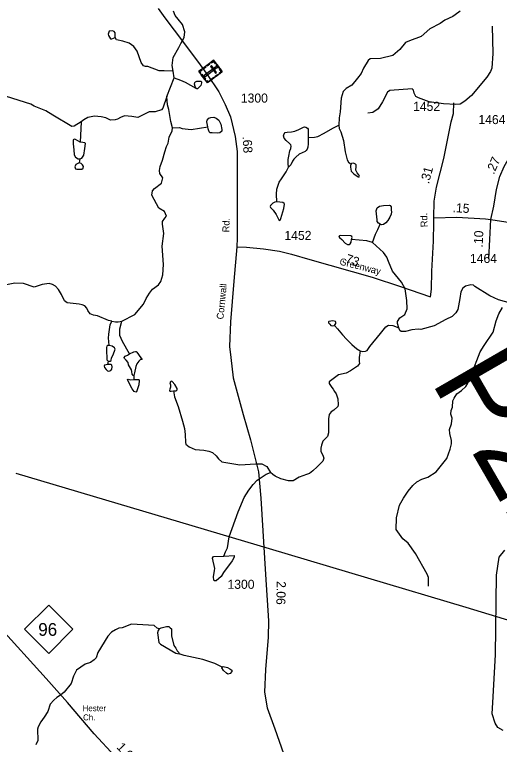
# Model space of a CAD drawing. Extents: x 2056842 to 2160602, y 826753 to 1016856.
# Drawn here: x 2104272 to 2110948, y 951923 to 961977 of the extents above; entities that cross this region are included whole.
import ezdxf

# ---------------------------------------------------------------- set-up
doc = ezdxf.new("R2010")
doc.units = 0
for name, color, linetype in [('Exist Cultural Cemetery CELL', 7, 'Continuous'), ('Exist Cultural Church with Cemetery Label', 7, 'Continuous'), ('Exist Hydrographic Creek Single Shore', 7, 'Continuous'), ('Exist Hydrographic Misc Water Feature', 7, 'Continuous'), ('Exist Hydrographic Pond Under 1500 Sq Ft', 7, 'Continuous'), ('Exist Road Non-System Type 51', 7, 'Continuous'), ('Exist Road Primary NC Attributed', 7, 'Continuous'), ('Exist Road Primary NC Service Mileage Hundredths English Label', 7, 'Continuous'), ('Exist Road Primary NC Shield CELL', 7, 'Continuous'), ('Exist Road Primary NC Shield Number Label', 7, 'Continuous'), ('Exist Road Secondary Mileage Hundredths English Label', 7, 'Continuous'), ('Exist Road Secondary Structure Pipe Number Label', 7, 'Continuous'), ('Exist Road Secondary Type 51 Attributed', 7, 'Continuous'), ('Exist Road Secondary Type 51 Label', 7, 'Continuous'), ('Exist Road Secondary Type 51 Number Label', 7, 'Continuous'), ('Exist Utilities Electrical Transmission Line', 7, 'Continuous')]:
    doc.layers.add(name, color=color, linetype=linetype)

msp = doc.modelspace()

# ---------------------------------------------------------------- linework, layer by layer
at = {"layer": 'Exist Cultural Cemetery CELL'}
for points in [[(2107012, 961347), (2107132, 961188), (2106928, 961035), (2106809, 961195)], [(2106978, 961321), (2106985, 961312), (2107010, 961332), (2107035, 961299), (2107044, 961306), (2107012, 961347)], [(2106865, 961237), (2106899, 961263), (2106906, 961253), (2106872, 961227)], [(2107054, 961243), (2107043, 961258), (2106881, 961136), (2106892, 961121)], [(2106918, 961277), (2106953, 961303), (2106960, 961294), (2106925, 961268)], [(2106982, 961274), (2106968, 961263), (2107038, 961169), (2107053, 961180)], [(2107057, 961288), (2107088, 961247), (2107079, 961240), (2107048, 961281)], [(2106829, 961168), (2106838, 961175), (2106825, 961193), (2106857, 961217), (2106850, 961226), (2106809, 961195)], [(2106852, 961155), (2106903, 961088), (2106894, 961081), (2106843, 961149)], [(2107032, 961127), (2107067, 961153), (2107074, 961144), (2107039, 961118)], [(2107097, 961162), (2107091, 961171), (2107116, 961191), (2107092, 961223), (2107101, 961230), (2107132, 961188)], [(2106908, 961062), (2106918, 961069), (2106931, 961051), (2106963, 961075), (2106970, 961066), (2106928, 961035)], [(2106979, 961088), (2107014, 961114), (2107021, 961105), (2106986, 961079)]]:
    msp.add_lwpolyline(points, close=True, dxfattribs=at)
at = {"layer": 'Exist Hydrographic Creek Single Shore'}
for points in [[(2106456, 961198), (2106443, 961276), (2106458, 961385), (2106533, 961523), (2106562, 961577), (2106607, 961661), (2106615, 961741), (2106583, 961839), (2106524, 961914), (2106482, 961962), (2106462, 962022)], [(2110407, 962025), (2110338, 961974), (2110307, 961949), (2110199, 961898), (2110133, 961855), (2109988, 961782), (2109873, 961674), (2109709, 961613), (2109657, 961591), (2109577, 961496), (2109481, 961413), (2109309, 961374), (2109170, 961369), (2109140, 961345), (2109077, 961238), (2109044, 961165), (2108994, 961099), (2108915, 961006), (2108839, 960958), (2108798, 960916), (2108782, 960873), (2108771, 960824), (2108757, 960637), (2108740, 960556), (2108737, 960452)], [(2106370, 960846), (2106468, 961107)], [(2106447, 960418), (2106425, 960502), (2106398, 960670), (2106380, 960734), (2106370, 960846)], [(2108317, 960283), (2108403, 960290), (2108446, 960299), (2108533, 960342), (2108656, 960411), (2108737, 960452)], [(2108737, 960452), (2108741, 960408), (2108766, 960362), (2108803, 960242), (2108824, 960085), (2108852, 959975), (2108871, 959945), (2108905, 959916)], [(2105750, 957752), (2105927, 957845), (2106047, 957987), (2106083, 958065), (2106128, 958141), (2106172, 958194), (2106254, 958256), (2106286, 958300), (2106314, 958392), (2106321, 958532), (2106304, 958786), (2106327, 958961), (2106308, 959089), (2106308, 959127), (2106341, 959173), (2106364, 959202), (2106336, 959265), (2106260, 959310), (2106164, 959487), (2106169, 959550), (2106201, 959583), (2106293, 959653), (2106312, 959727), (2106274, 959786), (2106269, 959830), (2106275, 959886), (2106307, 959970), (2106340, 960084), (2106362, 960160), (2106388, 960206), (2106402, 960286), (2106443, 960374), (2106447, 960418)], [(2109564, 957662), (2109544, 957720), (2109546, 957748), (2109575, 957800), (2109645, 957847), (2109677, 957923), (2109675, 958039), (2109650, 958199), (2109598, 958292), (2109475, 958442), (2109421, 958574), (2109399, 958636), (2109351, 958698), (2109199, 958838)], [(2105610, 957754), (2105567, 957764), (2105412, 957825), (2105359, 957837), (2105315, 957855), (2105281, 957899), (2105265, 957931), (2105239, 957963), (2105201, 957980), (2105161, 957989), (2104998, 958007), (2104960, 958033), (2104919, 958119), (2104878, 958191), (2104836, 958235), (2104792, 958259), (2104748, 958273), (2104652, 958257), (2104542, 958223), (2104395, 958274), (2104274, 958278), (2103975, 958216)], [(2111099, 958003), (2110935, 958049), (2110815, 958100), (2110612, 958233), (2110592, 958247), (2110554, 958255), (2110480, 958235), (2110444, 958210), (2110418, 958158), (2110404, 958066), (2110377, 957915), (2110349, 957869), (2110299, 957817), (2110209, 957778), (2110048, 957690), (2109866, 957637), (2109830, 957641), (2109742, 957635), (2109654, 957611), (2109594, 957613), (2109578, 957624), (2109564, 957662)], [(2109970, 954104), (2109972, 954224), (2109954, 954268), (2109795, 954554), (2109693, 954693), (2109620, 954755), (2109528, 954883), (2109532, 955045), (2109573, 955217), (2109627, 955313), (2109690, 955411), (2109758, 955491), (2109810, 955540), (2109880, 955576), (2109964, 955603), (2110076, 955678), (2110223, 955862), (2110269, 955991), (2110287, 956065), (2110287, 956109), (2110266, 956207), (2110260, 956259), (2110290, 956337), (2110300, 956417), (2110279, 956471), (2110283, 956521), (2110301, 956570), (2110309, 956656), (2110323, 956691), (2110362, 956752), (2110428, 956797), (2110486, 956851), (2110514, 956899), (2110559, 957009), (2110684, 957331), (2110740, 957416), (2110863, 957604), (2110904, 957756), (2110940, 957855), (2110993, 957941)], [(2105610, 957754), (2105662, 957742), (2105698, 957742), (2105750, 957752)], [(2109033, 957343), (2109065, 957335), (2109105, 957341), (2109129, 957349), (2109165, 957403), (2109313, 957582), (2109386, 957676), (2109422, 957697), (2109482, 957693), (2109564, 957662)], [(2109033, 957343), (2109019, 957252), (2109019, 957199), (2109021, 957171), (2108996, 957135), (2108900, 957069), (2108836, 957037), (2108732, 957012), (2108606, 956917), (2108606, 956893), (2108640, 956840), (2108660, 956817), (2108679, 956784), (2108699, 956752), (2108725, 956682), (2108730, 956599), (2108723, 956577), (2108667, 956529), (2108630, 956505), (2108605, 956468), (2108595, 956406), (2108593, 956319), (2108597, 956217), (2108582, 956164), (2108545, 956128), (2108518, 956099), (2108500, 956047), (2108489, 956003), (2108491, 955959), (2108516, 955907), (2108530, 955867), (2108516, 955826), (2108437, 955748), (2108380, 955691), (2108332, 955655), (2108290, 955639), (2108190, 955605), (2108106, 955554), (2108042, 955554), (2107940, 955580), (2107862, 955620), (2107830, 955643), (2107796, 955669)], [(2106459, 956794), (2106474, 956712), (2106523, 956576), (2106585, 956375), (2106610, 956273), (2106621, 956192), (2106624, 956084), (2106632, 956060), (2106676, 956020), (2106758, 955985), (2106876, 955977), (2106946, 955963), (2106999, 955942), (2107049, 955899), (2107079, 955859), (2107128, 955817), (2107374, 955774), (2107588, 955790), (2107676, 955787), (2107744, 955749), (2107796, 955669)], [(2107155, 954518), (2107175, 954576), (2107203, 954630), (2107229, 954782), (2107349, 955126), (2107433, 955322), (2107499, 955424), (2107556, 955501), (2107614, 955565), (2107738, 955647), (2107796, 955669)], [(2106265, 953515), (2106236, 953523), (2106194, 953559), (2105884, 953578), (2105755, 953527), (2105707, 953523), (2105661, 953501), (2105607, 953467), (2105555, 953415), (2105418, 953188), (2105396, 953116), (2105370, 953088), (2105316, 953050), (2105244, 953030), (2105126, 952947), (2105085, 952863), (2105051, 952763), (2104955, 952643), (2104905, 952599), (2104852, 952569), (2104812, 952534), (2104764, 952476), (2104728, 952378), (2104680, 952296), (2104633, 952236), (2104595, 952164), (2104587, 952132), (2104591, 951976), (2104566, 951916)]]:
    msp.add_lwpolyline(points, dxfattribs=at)
at = {"layer": 'Exist Hydrographic Misc Water Feature'}
for p, q in [((2105189, 960497), (2105177, 960221)), ((2105558, 957155), (2105566, 957201))]:
    msp.add_line(p, q, dxfattribs=at)
for points in [[(2106456, 961198), (2106333, 961204), (2106265, 961200), (2106105, 961263), (2106073, 961263), (2106049, 961271), (2106017, 961315), (2105960, 961473), (2105916, 961535), (2105850, 961584), (2105762, 961610), (2105674, 961628), (2105658, 961662)], [(2105189, 960497), (2105093, 960439), (2105060, 960437), (2104799, 960589), (2104703, 960651), (2104541, 960714), (2104497, 960744), (2104162, 960847), (2104106, 960863), (2104006, 960871), (2103954, 960885), (2103838, 960978), (2103794, 961034), (2103691, 961124), (2103566, 961271), (2103519, 961428), (2103505, 961541), (2103506, 961614)], [(2106468, 961107), (2106456, 961198)], [(2106468, 961107), (2106559, 961072), (2106621, 961044), (2106766, 960965)], [(2106759, 960985), (2106750, 961019), (2106752, 961040), (2106764, 961052), (2106783, 961058), (2106836, 961058), (2106846, 961050), (2106847, 961038), (2106837, 961000), (2106816, 960975), (2106793, 960953), (2106783, 960952), (2106766, 960965), (2106759, 960985)], [(2106370, 960846), (2106315, 960688), (2106295, 960664), (2106207, 960636), (2106123, 960635), (2105969, 960559), (2105885, 960575), (2105785, 960580), (2105729, 960558), (2105691, 960534), (2105659, 960526), (2105595, 960524), (2105529, 960553), (2105463, 960567), (2105371, 960577), (2105279, 960561), (2105226, 960527), (2105189, 960497)], [(2106934, 960432), (2106918, 960500), (2106922, 960521), (2106949, 960550), (2106975, 960558), (2107016, 960562), (2107048, 960550), (2107084, 960521), (2107110, 960468), (2107127, 960394), (2107125, 960371), (2107098, 960347), (2107062, 960341), (2106994, 960348), (2106965, 960348), (2106952, 960361), (2106938, 960404), (2106934, 960432)], [(2106447, 960418), (2106543, 960421), (2106579, 960407), (2106703, 960395), (2106934, 960432)], [(2108044, 959875), (2108040, 959927), (2108040, 959982), (2108048, 960028), (2108064, 960099), (2108078, 960130), (2108081, 960165), (2108078, 960183), (2108059, 960201), (2108011, 960240), (2107986, 960275), (2107977, 960306), (2107982, 960333), (2108000, 960351), (2108024, 960356), (2108085, 960363), (2108130, 960371), (2108187, 960393), (2108252, 960427), (2108265, 960429), (2108283, 960426), (2108306, 960410), (2108313, 960398), (2108317, 960320), (2108317, 960283)], [(2105177, 960221), (2105111, 960254), (2105096, 960261), (2105078, 960249), (2105078, 960194), (2105088, 960112), (2105093, 960046), (2105113, 960013), (2105149, 959989), (2105170, 959988)], [(2108317, 960283), (2108316, 960197), (2108311, 960149), (2108302, 960121), (2108289, 960105), (2108275, 960091), (2108230, 960073), (2108192, 960053), (2108146, 960013), (2108116, 959985), (2108100, 959956), (2108075, 959909), (2108044, 959875)], [(2105170, 959988), (2105197, 959999), (2105226, 960042), (2105239, 960134), (2105248, 960203), (2105240, 960210), (2105210, 960214), (2105177, 960221)], [(2105163, 959934), (2105117, 959910), (2105102, 959878), (2105109, 959852), (2105127, 959848), (2105199, 959849), (2105215, 959863), (2105223, 959884), (2105209, 959906), (2105187, 959925), (2105163, 959934)], [(2105170, 959988), (2105163, 959934)], [(2108905, 959916), (2108899, 959898), (2108898, 959874), (2108909, 959821), (2108942, 959782), (2109005, 959740), (2109018, 959740), (2109021, 959749), (2109013, 959767), (2108989, 959796), (2108973, 959833), (2108977, 959884), (2108977, 959905), (2108968, 959918), (2108939, 959929), (2108913, 959925), (2108905, 959916)], [(2107884, 959399), (2107878, 959502), (2107883, 959573), (2107915, 959667), (2107946, 959712), (2107984, 959771), (2108010, 959812), (2108044, 959875)], [(2107884, 959399), (2107856, 959394), (2107828, 959380), (2107794, 959346), (2107790, 959332), (2107797, 959317), (2107832, 959283), (2107875, 959223), (2107907, 959158), (2107917, 959142), (2107928, 959145), (2107939, 959166), (2107980, 959305), (2107990, 959365), (2107985, 959375), (2107965, 959389), (2107884, 959399)], [(2109305, 959088), (2109283, 959102), (2109267, 959125), (2109267, 959149), (2109252, 959274), (2109263, 959313), (2109298, 959337), (2109354, 959348), (2109428, 959353), (2109445, 959345), (2109456, 959328), (2109456, 959312), (2109459, 959284), (2109461, 959259), (2109456, 959228), (2109441, 959188), (2109414, 959140), (2109385, 959106), (2109354, 959087), (2109329, 959081), (2109305, 959088)], [(2109199, 958838), (2109242, 958953), (2109276, 959015), (2109305, 959088)], [(2108913, 958877), (2108921, 958908), (2108917, 958920), (2108904, 958929), (2108764, 958932), (2108745, 958928), (2108739, 958919), (2108744, 958908), (2108777, 958879), (2108826, 958827), (2108858, 958808), (2108878, 958808), (2108894, 958818), (2108906, 958842), (2108913, 958877)], [(2109199, 958838), (2109124, 958862), (2109019, 958869), (2108913, 958877)], [(2105575, 957418), (2105572, 957472), (2105564, 957518), (2105571, 957572), (2105590, 957702), (2105610, 957754)], [(2105853, 957301), (2105756, 957472), (2105721, 957557), (2105722, 957647), (2105750, 957752)], [(2108679, 957693), (2108695, 957723), (2108697, 957738), (2108689, 957747), (2108656, 957760), (2108627, 957755), (2108598, 957748), (2108593, 957742), (2108594, 957732), (2108611, 957710), (2108629, 957693), (2108645, 957689), (2108679, 957693)], [(2108679, 957693), (2108721, 957646), (2108789, 957564), (2108843, 957505), (2108918, 957430), (2108987, 957374), (2109033, 957343)], [(2105575, 957418), (2105557, 957420), (2105543, 957409), (2105538, 957389), (2105539, 957324), (2105542, 957261), (2105542, 957220), (2105554, 957206), (2105566, 957201)], [(2105566, 957201), (2105590, 957204), (2105600, 957213), (2105607, 957247), (2105625, 957281), (2105650, 957340), (2105655, 957367), (2105646, 957385), (2105615, 957407), (2105575, 957418)], [(2105853, 957301), (2105912, 957331), (2105936, 957337), (2105948, 957335), (2105957, 957326), (2106010, 957246), (2106027, 957226), (2106006, 957223), (2105985, 957201), (2105955, 957167), (2105941, 957127), (2105922, 957040), (2105913, 957005)], [(2105913, 957005), (2105907, 957007), (2105893, 957023), (2105887, 957059), (2105884, 957082), (2105866, 957105), (2105842, 957151), (2105835, 957183), (2105808, 957217), (2105784, 957239), (2105783, 957252), (2105794, 957269), (2105826, 957285), (2105853, 957301)], [(2105558, 957155), (2105532, 957154), (2105511, 957145), (2105505, 957135), (2105508, 957117), (2105533, 957086), (2105551, 957068), (2105572, 957066), (2105597, 957072), (2105611, 957091), (2105617, 957126), (2105612, 957145), (2105597, 957156), (2105583, 957156), (2105558, 957155)], [(2105914, 956949), (2105977, 956948), (2105988, 956944), (2105989, 956934), (2105982, 956877), (2105966, 956821), (2105950, 956782), (2105940, 956777), (2105921, 956785), (2105893, 956821), (2105830, 956938), (2105827, 956950), (2105835, 956953), (2105870, 956945), (2105914, 956949)], [(2105913, 957005), (2105914, 956949)], [(2106459, 956794), (2106479, 956794), (2106498, 956794), (2106509, 956807), (2106509, 956825), (2106481, 956879), (2106441, 956921), (2106428, 956926), (2106417, 956919), (2106412, 956906), (2106419, 956874), (2106421, 956844), (2106412, 956815), (2106407, 956796), (2106411, 956791), (2106428, 956789), (2106459, 956794)], [(2107024, 954319), (2107028, 954347), (2106997, 954487), (2107009, 954513), (2107155, 954518)], [(2107155, 954518), (2107295, 954524), (2107297, 954500), (2107266, 954452), (2107150, 954290)], [(2107150, 954290), (2107116, 954237), (2107046, 954177), (2107026, 954177), (2107014, 954185), (2107012, 954229), (2107024, 954319)], [(2106265, 953515), (2106249, 953493), (2106241, 953459), (2106259, 953327), (2106283, 953305)], [(2106265, 953515), (2106290, 953531), (2106366, 953549), (2106394, 953545), (2106414, 953531), (2106431, 953513), (2106435, 953417), (2106463, 953286), (2106493, 953248), (2106509, 953214), (2106529, 953192), (2106540, 953172)], [(2106283, 953305), (2106494, 953180), (2106540, 953172)], [(2107132, 952988), (2107030, 953039), (2106866, 953093), (2106606, 953148), (2106540, 953172)]]:
    msp.add_lwpolyline(points, dxfattribs=at)
at = {"layer": 'Exist Hydrographic Pond Under 1500 Sq Ft'}
for points in [[(2105619, 961755), (2105575, 961747), (2105559, 961707), (2105565, 961689)], [(2105657, 961662), (2105659, 961726), (2105643, 961744), (2105619, 961755)], [(2105565, 961689), (2105593, 961643), (2105610, 961643), (2105657, 961662)], [(2107132, 952988), (2107144, 952995), (2107206, 952980), (2107236, 952966)], [(2107190, 952902), (2107150, 952940), (2107126, 952979), (2107132, 952988)], [(2107236, 952966), (2107262, 952946), (2107262, 952926), (2107242, 952900), (2107210, 952892), (2107190, 952902)]]:
    msp.add_lwpolyline(points, dxfattribs=at)
at = {"layer": 'Exist Road Non-System Type 51'}
for points in [[(2110848, 961817), (2110856, 961441), (2110843, 961237), (2110827, 961193), (2110775, 961113), (2110562, 960861), (2110471, 960784), (2110407, 960742), (2110349, 960738), (2110179, 960745), (2109979, 960775), (2109834, 960828), (2109796, 960850), (2109774, 960894), (2109766, 960934), (2109748, 960954), (2109438, 960933), (2109406, 960909), (2109337, 960775), (2109277, 960679), (2109203, 960628), (2109135, 960620)], [(2111000, 952113), (2110927, 952158), (2110891, 952216), (2110848, 952342), (2110858, 952500), (2110894, 953157), (2110907, 954255), (2110943, 954503), (2111022, 954600)]]:
    msp.add_lwpolyline(points, dxfattribs=at)
at = {"layer": 'Exist Road Primary NC Attributed'}
msp.add_lwpolyline([(2108647, 947768), (2108465, 948018), (2108207, 948344), (2107571, 949158), (2107309, 949500), (2107152, 949711), (2106890, 950116), (2106670, 950497), (2106490, 950785), (2106347, 950983), (2106206, 951169), (2105980, 951403), (2105657, 951755), (2105369, 952069), (2105002, 952499), (2104708, 952832), (2104047, 953554), (2103724, 953903), (2103473, 954191), (2103371, 954309)], dxfattribs=at)
at = {"layer": 'Exist Road Primary NC Shield CELL'}
msp.add_lwpolyline([(2104410, 953509), (2104743, 953842), (2105076, 953509), (2104743, 953176)], close=True, dxfattribs=at)
at = {"layer": 'Exist Road Secondary Type 51 Attributed'}
for points in [[(2106248, 962059), (2106341, 961932), (2106469, 961762), (2106789, 961337), (2106922, 961153), (2107086, 960912), (2107172, 960737), (2107245, 960566), (2107311, 960299), (2107337, 960091), (2107336, 959960), (2107339, 959380), (2107337, 958897), (2107331, 958777)], [(2110044, 959178), (2110050, 959405), (2110081, 959601), (2110185, 959996), (2110238, 960268), (2110284, 960498), (2110315, 960616), (2110321, 960759)], [(2110832, 959155), (2110871, 959339), (2110909, 959569), (2110955, 959745), (2111016, 959883), (2111108, 960052), (2111162, 960175), (2111201, 960320), (2111258, 960528)], [(2107331, 958777), (2107466, 958772), (2107698, 958748), (2107919, 958716), (2108086, 958675), (2108337, 958602), (2109195, 958361), (2109587, 958230), (2109999, 958090), (2110014, 958195), (2110019, 958444), (2110040, 958854), (2110043, 959113), (2110044, 959178)], [(2110044, 959178), (2110364, 959185), (2110756, 959162), (2110832, 959155)], [(2110802, 958610), (2110817, 958879), (2110832, 959155)], [(2110832, 959155), (2111154, 959102), (2111460, 959037)], [(2107331, 958777), (2107291, 958305), (2107243, 957745), (2107230, 957405), (2107249, 957254), (2107281, 956973), (2107419, 956467), (2107521, 956120), (2107633, 955676), (2107662, 955314), (2107729, 954263), (2107767, 953625), (2107764, 953401), (2107729, 952953), (2107713, 952642), (2107748, 952427), (2107857, 952139), (2108036, 951627)]]:
    msp.add_lwpolyline(points, dxfattribs=at)
at = {"layer": 'Exist Utilities Electrical Transmission Line'}
msp.add_lwpolyline([(2122197, 950355), (2119518, 951137), (2118210, 951525), (2116877, 951907), (2112076, 953328), (2110490, 953809), (2107783, 954618), (2104296, 955657)], dxfattribs=at)

# ---------------------------------------------------------------- texts
at = {"layer": 'Exist Cultural Church with Cemetery Label'}
for s, p in [('Hester', (2105209, 952380)), ('Ch.', (2105215, 952254))]:
    msp.add_text(s, height=82, dxfattribs=at).set_placement(p)
at = {"layer": 'Exist Road Primary NC Service Mileage Hundredths English Label'}
msp.add_text('1.60', height=125, rotation=313.1163, dxfattribs=at).set_placement((2105669, 951878))
at = {"layer": 'Exist Road Primary NC Shield Number Label'}
msp.add_text('96', height=175, dxfattribs=at).set_placement((2104598, 953419))
at = {"layer": 'Exist Road Secondary Mileage Hundredths English Label'}
for s, rotation, p in [('.68', 273.1207, (2107412, 960297)), ('.27', 66.0292, (2110871, 959767)), ('.31', 75.2316, (2109977, 959638)), ('.15', 356.6349, (2110301, 959256)), ('.10', 86.8189, (2110716, 958766)), ('.73', 341.5532, (2108774, 958577)), ('2.06', 268.6694, (2107883, 954173))]:
    msp.add_text(s, height=125, rotation=rotation, dxfattribs=at).set_placement(p)
at = {"layer": 'Exist Road Secondary Structure Pipe Number Label'}
msp.add_text('P223', height=1230.3, rotation=300, dxfattribs=at).set_placement((2109994, 956935))
at = {"layer": 'Exist Road Secondary Type 51 Label'}
for s, rotation, p in [('Rd.', 91.9986, (2109960, 959049)), ('Rd.', 88.4217, (2107228, 958976)), ('Greenway', 345.7348, (2108740, 958534)), ('Cornwall', 84.4003, (2107147, 957774))]:
    msp.add_text(s, height=95, rotation=rotation, dxfattribs=at).set_placement(p)
at = {"layer": 'Exist Road Secondary Type 51 Number Label'}
for s, p in [('1300', (2107388, 960764)), ('1452', (2109760, 960650)), ('1464', (2110659, 960468)), ('1452', (2107988, 958872)), ('1464', (2110543, 958555)), ('1300', (2107204, 954066))]:
    msp.add_text(s, height=125, dxfattribs=at).set_placement(p)

doc.saveas('drawing.dxf')
